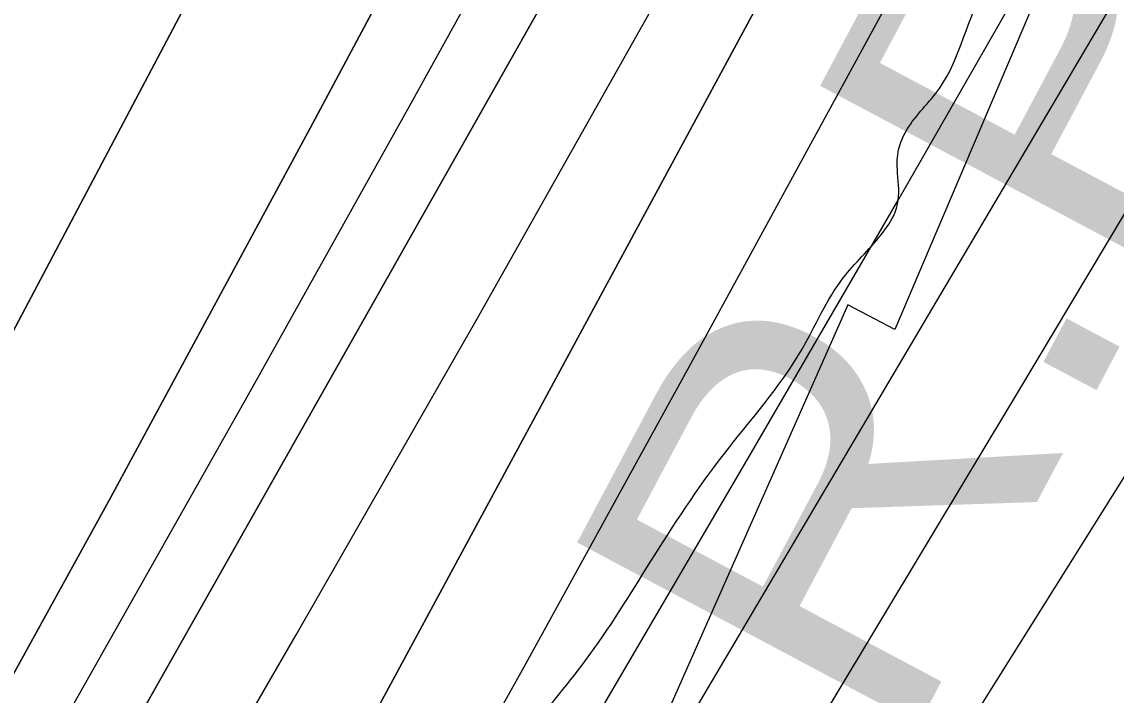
# Model space of a CAD drawing. Extents: x 3297735 to 3335592, y 670436 to 695807.
# Drawn here: x 3322190.3 to 3322425.1, y 692820.5 to 692964.9 of the extents above; entities that cross this region are included whole.
import ezdxf

# ---------------------------------------------------------------- set-up
doc = ezdxf.new("R2010")
doc.units = 0
for name, color, linetype in [('V-RIVR-EDGE', 7, 'Continuous'), ('V-RRAP-RVMT', 7, 'Continuous'), ('V-TOPO-DPTH', 7, 'Continuous'), ('V-TOPO-MAJR', 7, 'Continuous'), ('V-TOPO-MINR', 7, 'Continuous'), ('V-TOPO-WATR', 7, 'Continuous'), ('V-TOPO-WATR-IDEN', 7, 'Continuous')]:
    doc.layers.add(name, color=color, linetype=linetype)

msp = doc.modelspace()

# ---------------------------------------------------------------- linework, layer by layer
at = {"layer": 'V-RIVR-EDGE'}
msp.add_spline([(3319721.91, 688607.25), (3319733.2, 688627.78), (3319739.82, 688637.46), (3319746.04, 688644.42), (3319750.72, 688655.27), (3319752.28, 688659.14), (3319762.01, 688671.92), (3319781.47, 688699.79), (3319792.76, 688716.44), (3319801.32, 688726.89), (3319810.26, 688738.11), (3319819.98, 688747.01), (3319825.43, 688754.75), (3319830.49, 688762.88), (3319835.55, 688770.63), (3319840.23, 688780.31), (3319844.52, 688791.16), (3319846.86, 688795.42), (3319851.13, 688797.35), (3319854.24, 688799.66), (3319861.24, 688808.95), (3319869.41, 688820.96), (3319874.87, 688831.03), (3319884.99, 688845.35), (3319893.93, 688856.57), (3319900.54, 688860.82), (3319908.31, 688869.72), (3319918.43, 688881.33), (3319923.49, 688889.46), (3319928.16, 688897.21), (3319932.06, 688904.95), (3319939.44, 688912.69), (3319951.5, 688924.3), (3319955, 688930.88), (3319970.57, 688952.17), (3319976.4, 688958.36), (3319980.68, 688966.5), (3319987.3, 688976.95), (3319991.2, 688986.25), (3319997.81, 688992.82), (3320004.81, 689000.56), (3320006.38, 689006.76), (3320010.27, 689012.96), (3320018.06, 689024.96), (3320025.07, 689035.8), (3320031.68, 689044.71), (3320039.46, 689054.38), (3320044.52, 689060.57), (3320057.73, 689071.4), (3320064.34, 689077.2), (3320070.17, 689082.23), (3320074.45, 689090.36), (3320085.73, 689104.68), (3320093.52, 689116.3), (3320109.84, 689130.22), (3320125, 689144.14), (3320145.59, 689159.99), (3320166.96, 689177), (3320184.06, 689191.31), (3320194.55, 689197.87), (3320205.42, 689204.44), (3320211.64, 689209.85), (3320219.42, 689219.53), (3320234.59, 689238.11), (3320241.98, 689244.68), (3320253.64, 689257.45), (3320273.09, 689279.5), (3320283.99, 689297.32), (3320297.61, 689318.61), (3320312.03, 689344.56), (3320320.21, 689360.83), (3320328.41, 689380.97), (3320333.48, 689394.53), (3320349.85, 689425.9), (3320363.1, 689453.41), (3320368.17, 689465.42), (3320370.9, 689469.67), (3320379.06, 689477.41), (3320388.4, 689489.8), (3320394.62, 689499.09), (3320395.41, 689505.29), (3320397.76, 689513.82), (3320403.21, 689520.78), (3320409.04, 689527.75), (3320417.6, 689536.65), (3320423.43, 689544.39), (3320428.49, 689552.52), (3320431.24, 689564.54), (3320432.02, 689568.03), (3320442.14, 689581.19), (3320451.87, 689595.12), (3320462.77, 689612.93), (3320469.38, 689621.06), (3320477.55, 689631.51), (3320493.51, 689653.19), (3320500.9, 689665.19), (3320506.36, 689674.1), (3320514.54, 689688.82), (3320523.5, 689705.47), (3320534.4, 689723.28), (3320539.06, 689727.15), (3320544.9, 689735.28), (3320551.13, 689744.18), (3320556.58, 689752.7), (3320560.87, 689764.32), (3320568.26, 689774), (3320574.5, 689785.23), (3320578.79, 689794.53), (3320583.07, 689802.27), (3320590.86, 689815.83), (3320602.92, 689833.25), (3320613.43, 689849.12), (3320622.79, 689866.94), (3320636.42, 689890.17), (3320646.93, 689907.21), (3320658.22, 689926.96), (3320664.85, 689940.13), (3320664.87, 689948.66), (3320667.22, 689956.02), (3320676.55, 689968.02), (3320685.11, 689978.08), (3320691.73, 689991.25), (3320701.47, 690006.35), (3320706.14, 690016.04), (3320709.66, 690026.11), (3320715.89, 690035.79), (3320728.33, 690049.33), (3320741.18, 690068.69), (3320754.02, 690086.5), (3320761.81, 690100.44), (3320770.77, 690116.32), (3320777.39, 690127.16), (3320786.73, 690139.93), (3320794.89, 690149.22), (3320800.73, 690155.41), (3320806.18, 690166.26), (3320810.47, 690174), (3320820.98, 690192.59), (3320823.74, 690207.71), (3320829.97, 690218.16), (3320840.87, 690235.59), (3320854.1, 690256.5), (3320864.22, 690271.59), (3320869.28, 690277.01), (3320870.45, 690281.27), (3320876.68, 690289.4), (3320887.57, 690302.95), (3320901.57, 690319.98), (3320912.08, 690333.52), (3320919.47, 690342.43), (3320924.52, 690348.23), (3320932.3, 690356.35), (3320941.26, 690371.46), (3320956.44, 690393.91), (3320969.67, 690415.21), (3320973.57, 690422.57), (3320982.13, 690434.96), (3320987.2, 690444.64), (3320994.21, 690457.03), (3321000.83, 690467.87), (3321008.23, 690481.04), (3321017.97, 690500.02), (3321024.59, 690511.64), (3321030.43, 690518.6), (3321035.5, 690530.22), (3321040.94, 690537.19), (3321055.35, 690559.26), (3321068.58, 690577.84), (3321078.31, 690594.1), (3321086.87, 690605.72), (3321095.82, 690616.94), (3321102.82, 690625.84), (3321107.51, 690637.85), (3321113.34, 690645.6), (3321117.63, 690655.67), (3321123.87, 690670), (3321130.5, 690682.39), (3321142.57, 690701.37), (3321156.19, 690722.28), (3321168.65, 690743.19), (3321171.38, 690749.38), (3321176.05, 690754.41), (3321177.22, 690758.29), (3321181.12, 690767.2), (3321185.79, 690774.17), (3321192.03, 690789.28), (3321204.89, 690814.45), (3321214.25, 690834.98), (3321218.93, 690845.83), (3321223.61, 690855.12), (3321229.85, 690869.85), (3321238.03, 690883.79), (3321242.33, 690899.29), (3321247.41, 690912.46), (3321254.43, 690927.96), (3321263, 690946.55), (3321269.64, 690962.82), (3321273.93, 690973.67), (3321278.23, 690986.07), (3321286.44, 691015.52), (3321288.78, 691021.72), (3321293.84, 691028.3), (3321297.35, 691034.5), (3321303.19, 691045.34), (3321306.32, 691054.64), (3321308.29, 691066.66), (3321310.63, 691073.63), (3321314.52, 691079.44), (3321318.04, 691090.29), (3321320.01, 691103.08), (3321324.31, 691115.87), (3321326.26, 691120.13), (3321332.09, 691125.16), (3321336.76, 691133.68), (3321337.17, 691140.65), (3321337.18, 691146.47), (3321338.37, 691158.49), (3321341.12, 691172.44), (3321349.71, 691192.98), (3321372.69, 691236.35), (3321389.06, 691268.5), (3321398.41, 691284.38), (3321404.65, 691298.32), (3321407.38, 691307.24), (3321407.39, 691310.73), (3321407.79, 691316.15), (3321414.41, 691325.06), (3321416.76, 691334.75), (3321417.94, 691344.05), (3321422.24, 691356.06), (3321434.34, 691385.89), (3321448.39, 691422.7), (3321456.19, 691442.46), (3321462.05, 691458.34), (3321462.85, 691466.87), (3321467.91, 691477.72), (3321474.92, 691488.17), (3321481.15, 691497.85), (3321481.54, 691500.57), (3321489.74, 691519.94), (3321499.87, 691542.02), (3321510.79, 691564.87), (3321521.69, 691581.91), (3321529.1, 691598.18), (3321538.84, 691619.09), (3321550.12, 691632.64), (3321559.06, 691640.76), (3321566.84, 691650.44), (3321566.47, 691655.48), (3321567.25, 691659.74), (3321572.7, 691664.77), (3321581.26, 691676.38), (3321584.38, 691684.91), (3321587.11, 691693.43), (3321593.35, 691706.6), (3321601.92, 691721.7), (3321610.87, 691733.32), (3321617.87, 691739.5), (3321620.99, 691748.8), (3321624.5, 691755), (3321632.28, 691766.23), (3321637.34, 691773.97), (3321638.14, 691784.44), (3321641.66, 691795.29), (3321645.96, 691809.63), (3321651.03, 691820.47), (3321653.37, 691824.35), (3321658.42, 691828.99), (3321665.02, 691832.07), (3321673.18, 691838.64), (3321680.2, 691853.75), (3321683.72, 691866.15), (3321687.24, 691878.94), (3321691.93, 691892.5), (3321697.77, 691904.12), (3321704.38, 691909.54), (3321711, 691920.77), (3321724.23, 691939.74), (3321729.68, 691949.8), (3321733.59, 691959.49), (3321746.04, 691978.85), (3321765.1, 692000.13), (3321767.83, 692005.55), (3321769.01, 692012.53), (3321772.52, 692019.89), (3321782.64, 692034.6), (3321793.52, 692045.43), (3321802.86, 692057.43), (3321811.04, 692071.76), (3321820.77, 692085.31), (3321837.5, 692109.31), (3321852.67, 692125.56), (3321856.95, 692134.47), (3321865.51, 692146.08), (3321874.07, 692158.09), (3321882.62, 692162.33), (3321885.73, 692165.42), (3321887.31, 692179.77), (3321889.66, 692189.46), (3321896.67, 692199.14), (3321906.39, 692208.81), (3321914.56, 692218.87), (3321921.95, 692230.87), (3321931.31, 692249.47), (3321940.25, 692259.91), (3321951.52, 692266.48), (3321951.14, 692271.52), (3321953.48, 692276.17), (3321960.48, 692283.13), (3321960.49, 692288.17), (3321960.5, 692292.05), (3321966.73, 692300.96), (3321976.84, 692312.95), (3321985.4, 692326.12), (3321999.02, 692342.37), (3322004.07, 692347.79), (3322006.8, 692355.15), (3322018.86, 692369.86), (3322032.48, 692387.27), (3322035.98, 692394.25), (3322046.88, 692410.89), (3322053.89, 692419.41), (3322062.45, 692431.8), (3322080.36, 692459.29), (3322099.43, 692486.77), (3322109.15, 692500.71), (3322113.45, 692513.5), (3322120.08, 692527.44), (3322124.37, 692536.35), (3322130.59, 692544.09), (3322144.19, 692555.69), (3322154.3, 692563.42), (3322157.8, 692568.07), (3322157.81, 692573.5), (3322158.99, 692580.09), (3322165.23, 692595.2), (3322169.9, 692601), (3322176.9, 692609.9), (3322181.58, 692618.04), (3322185.48, 692627.33), (3322187.82, 692635.08), (3322190.16, 692638.96), (3322199.11, 692652.12), (3322206.11, 692660.24), (3322215.05, 692669.14), (3322221.67, 692679.21), (3322228.68, 692689.66), (3322230.65, 692701.29), (3322234.15, 692707.1), (3322239.98, 692713.68), (3322240.78, 692721.82), (3322246.62, 692732.28), (3322257.13, 692747.76), (3322269.19, 692761.31), (3322281.64, 692779.5), (3322287.08, 692784.53), (3322289.82, 692793.44), (3322298.4, 692811.26), (3322311.23, 692827.9), (3322325.25, 692849.2), (3322340.82, 692872.04), (3322357.55, 692894.49), (3322366.5, 692909.98), (3322374.67, 692919.27), (3322378.18, 692925.85), (3322378.19, 692932.44), (3322378.2, 692936.32), (3322380.16, 692941.75), (3322387.16, 692950.65), (3322397.3, 692972.73), (3322404.3, 692982.41), (3322407.81, 692990.54), (3322418.32, 693006.42), (3322430.38, 693021.51), (3322439.35, 693040.49), (3322447.92, 693056.37), (3322451.06, 693071.49), (3322451.87, 693088.16), (3322455.41, 693108.32), (3322461.66, 693123.43), (3322462.07, 693131.96), (3322461.33, 693147.08), (3322471.06, 693161.02), (3322480.02, 693177.67), (3322484.71, 693192.01), (3322487.85, 693207.9), (3322490.57, 693210.61), (3322500.3, 693224.93), (3322521.3, 693248.15), (3322539.95, 693264), (3322547.34, 693272.91), (3322550.08, 693282.59), (3322550.88, 693291.9), (3322552.45, 693297.71), (3322564.89, 693311.64), (3322570.72, 693318.61), (3322576.95, 693326.74), (3322580.47, 693340.69), (3322590.2, 693351.91), (3322600.3, 693359.25), (3322603.79, 693359.25), (3322609.2, 693353.42), (3322618.52, 693357.27), (3322625.13, 693363.85), (3322634.47, 693378.56), (3322653.93, 693404.88), (3322678.44, 693438.95), (3322692.84, 693458.69), (3322701, 693465.26), (3322708.76, 693467.96), (3322714.21, 693474.54), (3322719.66, 693481.51), (3322729.79, 693501.26), (3322740.68, 693515.19), (3322746.53, 693526.81), (3322752.77, 693541.92), (3322764.43, 693554.69), (3322769.49, 693562.82), (3322774.19, 693578.71), (3322781.2, 693591.1), (3322787.42, 693598.84), (3322795.21, 693610.46), (3322799.12, 693622.47), (3322801.47, 693634.49), (3322804.6, 693643.4), (3322808.49, 693648.82), (3322813.15, 693654.23), (3322817.07, 693670.51), (3322820.98, 693684.08), (3322828, 693699.57), (3322828.79, 693704.61), (3322829.58, 693711.2), (3322831.15, 693715.46), (3322838.93, 693727.85), (3322846.35, 693746.06), (3322854.15, 693763.88), (3322858.81, 693768.14), (3322865.03, 693775.88), (3322871.27, 693789.05), (3322877.11, 693797.95), (3322877.51, 693803.38), (3322881.8, 693810.74), (3322885.32, 693822.75), (3322886.52, 693837.48), (3322887.31, 693846.79), (3322888.49, 693852.22), (3322893.57, 693866.16), (3322903.7, 693885.14), (3322914.59, 693899.85), (3322916.94, 693906.83), (3322916.96, 693914.97), (3322915.81, 693921.56), (3322917, 693934.75), (3322920.53, 693950.25), (3322928.35, 693973.5), (3322938.09, 693991.7), (3322943.16, 694004.1), (3322945.88, 694005.64), (3322947.06, 694014.95), (3322947.71, 694018)], degree=3, dxfattribs=at)
at = {"layer": 'V-RRAP-RVMT'}
for p, q in [((3322423.37, 693006.56), (3322377.6, 692898.95)), ((3322367.52, 692904.22), (3322321.56, 692800.47)), ((3322377.6, 692898.95), (3322367.52, 692904.22))]:
    msp.add_line(p, q, dxfattribs=at)
at = {"layer": 'V-TOPO-DPTH'}
for points in [[(3321660.22, 691992.11), (3322003.56, 692551.2), (3322004.69, 692553.04), (3322006.95, 692556.73), (3322008.07, 692558.58), (3322010.1, 692561.9), (3322010.53, 692562.64), (3322010.74, 692563.02), (3322013.04, 692567.09), (3322014.39, 692569.51), (3322015.72, 692571.93), (3322017.04, 692574.36), (3322018.34, 692576.8), (3322388.02, 693276.34), (3322391.51, 693282.96), (3322394.99, 693289.59), (3322398.44, 693296.23), (3322401.89, 693302.88), (3322520.3, 693532.2), (3322581.64, 693653.66), (3322641.49, 693775.83), (3322699.12, 693899.06), (3322752.92, 694017.81), (3322809.43, 694017.86)], [(3322703.65, 694017.76), (3322752.92, 694017.81), (3322699.12, 693899.06), (3322641.49, 693775.83), (3322581.64, 693653.66), (3322520.3, 693532.2), (3322401.89, 693302.88), (3322398.44, 693296.23), (3322394.99, 693289.59), (3322391.51, 693282.96), (3322388.02, 693276.34), (3322018.34, 692576.8), (3322017.04, 692574.36), (3322015.72, 692571.93), (3322014.39, 692569.51), (3322013.04, 692567.09), (3322010.74, 692563.02), (3322010.53, 692562.64), (3322010.1, 692561.9), (3322008.07, 692558.58), (3322006.95, 692556.73), (3322004.69, 692553.04), (3322003.56, 692551.2), (3321660.22, 691992.11)], [(3321798.41, 692123.03), (3321832.83, 692178.16), (3321867.33, 692233.23), (3322027.07, 692487.63), (3322041.46, 692510.91), (3322055.63, 692534.31), (3322069.48, 692557.91), (3322083.1, 692581.63), (3322382.83, 693111.91), (3322395.96, 693135.37), (3322408.96, 693158.89), (3322421.76, 693182.53), (3322434.44, 693206.23), (3322446.99, 693230), (3322459.51, 693253.79), (3322471.97, 693277.61), (3322484.4, 693301.44), (3322498.11, 693327.8), (3322517.17, 693364.93), (3322535.99, 693402.17), (3322554.43, 693439.61), (3322572.63, 693477.17), (3322831.18, 694017.89), (3322900.35, 694017.96)], [(3322809.43, 694017.86), (3322831.18, 694017.89), (3322572.63, 693477.17), (3322554.43, 693439.61), (3322535.99, 693402.17), (3322517.17, 693364.93), (3322498.11, 693327.8), (3322484.4, 693301.44), (3322471.97, 693277.61), (3322459.51, 693253.79), (3322446.99, 693230), (3322434.44, 693206.23), (3322421.76, 693182.53), (3322408.96, 693158.89), (3322395.96, 693135.37), (3322382.83, 693111.91), (3322083.1, 692581.63), (3322069.48, 692557.91), (3322055.63, 692534.31), (3322041.46, 692510.91), (3322027.07, 692487.63), (3321867.33, 692233.23), (3321832.83, 692178.16), (3321798.41, 692123.03)], [(3321966.31, 692243.7), (3322005.88, 692305.72), (3322045.35, 692367.8), (3322105.62, 692462.83), (3322114.81, 692477.49), (3322123.89, 692492.21), (3322132.82, 692507.03), (3322141.64, 692521.92), (3322345.87, 692870.83), (3322378.49, 692927.06), (3322410.81, 692983.46), (3322442.67, 693040.11), (3322474.25, 693096.93), (3322499.67, 693143.12), (3322518.23, 693177.01), (3322536.67, 693210.96), (3322554.96, 693245), (3322573.15, 693279.09), (3322608.19, 693345.15), (3322643.46, 693412.5), (3322678.26, 693480.08), (3322712.35, 693548.03), (3322745.97, 693616.22), (3322941.47, 694018)], [(3322900.35, 694017.96), (3322504.56, 693258.89), (3322498.45, 693247.23), (3322492.3, 693235.59), (3322486.1, 693223.98), (3322479.87, 693212.39), (3322136.95, 692577.8), (3322130.58, 692566.13), (3322124.14, 692554.5), (3322117.6, 692542.93), (3322110.99, 692531.4), (3322099.41, 692511.41), (3322097.63, 692508.41), (3322096.72, 692506.93), (3322095.79, 692505.45), (3322089.9, 692496.22), (3322085.98, 692490.16), (3322082.03, 692484.12), (3322078.01, 692478.13), (3322073.96, 692472.16), (3322026.33, 692402.8), (3321998.45, 692362.15), (3321970.6, 692321.49)], [(3322900.35, 694017.96), (3322504.56, 693258.89), (3322498.45, 693247.23), (3322492.3, 693235.59), (3322486.1, 693223.98), (3322479.87, 693212.39), (3322136.95, 692577.8), (3322130.58, 692566.13), (3322124.14, 692554.5), (3322117.6, 692542.93), (3322110.99, 692531.4), (3322099.41, 692511.41), (3322097.63, 692508.41), (3322096.72, 692506.93), (3322095.79, 692505.45), (3322089.9, 692496.22), (3322085.98, 692490.16), (3322082.03, 692484.12), (3322078.01, 692478.13), (3322073.96, 692472.16), (3322026.33, 692402.8), (3321998.45, 692362.15), (3321970.6, 692321.49)], [(3321668.7, 691956.09), (3321827.73, 692215.24), (3321861.87, 692270.79), (3321896.05, 692326.31), (3321930.3, 692381.8), (3321964.6, 692437.25), (3322018.61, 692524.49), (3322025.86, 692536.35), (3322033.01, 692548.27), (3322040.01, 692560.27), (3322046.91, 692572.34), (3322121.84, 692705.17), (3322165.81, 692783.87), (3322209.33, 692862.81), (3322252.2, 692942.11), (3322294.63, 693021.65), (3322402.84, 693226.57), (3322414.79, 693249.27), (3322426.71, 693271.99), (3322438.58, 693294.73), (3322450.41, 693317.5), (3322686.95, 693773.81)], [(3322686.95, 693773.81), (3322450.41, 693317.5), (3322438.58, 693294.73), (3322426.71, 693271.99), (3322414.79, 693249.27), (3322402.84, 693226.57), (3322294.63, 693021.65), (3322252.2, 692942.11), (3322209.33, 692862.81), (3322165.81, 692783.87), (3322121.84, 692705.17), (3322046.91, 692572.34), (3322040.01, 692560.27), (3322033.01, 692548.27), (3322025.86, 692536.35), (3322018.61, 692524.49), (3321964.6, 692437.25), (3321930.3, 692381.8), (3321896.05, 692326.31), (3321861.87, 692270.79), (3321827.73, 692215.24), (3321668.7, 691956.09)]]:
    msp.add_lwpolyline(points, dxfattribs=at)
at = {"layer": 'V-TOPO-MAJR'}
msp.add_lwpolyline([(3321775.7, 691845.45), (3322147.74, 692424.22), (3322159.99, 692443.31), (3322172.23, 692462.4), (3322184.44, 692481.5), (3322196.65, 692500.62), (3322208.82, 692519.75), (3322220.95, 692538.91), (3322233.05, 692558.09), (3322245.11, 692577.29), (3322597.07, 693139.11), (3322606.06, 693153.28), (3322615.15, 693167.39), (3322624.4, 693181.39), (3322633.75, 693195.33), (3322686.99, 693273.75), (3322697.3, 693286.44)], dxfattribs=at)
at = {"layer": 'V-TOPO-MINR'}
for points in [[(3321660.22, 691992.11), (3322003.56, 692551.2), (3322004.69, 692553.04), (3322006.95, 692556.73), (3322008.07, 692558.58), (3322010.1, 692561.9), (3322010.53, 692562.64), (3322010.74, 692563.02), (3322013.04, 692567.09), (3322014.39, 692569.51), (3322015.72, 692571.93), (3322017.04, 692574.36), (3322018.34, 692576.8), (3322388.02, 693276.34), (3322391.51, 693282.96), (3322394.99, 693289.59), (3322398.44, 693296.23), (3322401.89, 693302.88), (3322520.3, 693532.2), (3322581.64, 693653.66), (3322641.49, 693775.83), (3322699.12, 693899.06), (3322752.92, 694017.81)], [(3321794.88, 692094.38), (3322032, 692464.39), (3322051.2, 692494.8), (3322070.12, 692525.38), (3322088.61, 692556.22), (3322106.83, 692587.23), (3322249.18, 692833.41), (3322288.05, 692901.36), (3322326.48, 692969.54), (3322364.28, 693038.08), (3322401.64, 693106.87), (3322472.29, 693238.39), (3322474, 693241.59), (3322475.71, 693244.8), (3322477.41, 693248.01), (3322479.1, 693251.23), (3322555.95, 693397.88), (3322595.43, 693474.74), (3322634.06, 693552.01), (3322671.43, 693629.9), (3322707.95, 693708.21), (3322849.31, 694017.9)], [(3321798.41, 692123.03), (3321832.83, 692178.16), (3321867.33, 692233.23), (3322027.07, 692487.63), (3322041.46, 692510.91), (3322055.63, 692534.31), (3322069.48, 692557.91), (3322083.1, 692581.63), (3322382.83, 693111.91), (3322395.96, 693135.37), (3322408.96, 693158.89), (3322421.76, 693182.53), (3322434.44, 693206.23), (3322446.99, 693230), (3322459.51, 693253.79), (3322471.97, 693277.61), (3322484.4, 693301.44), (3322498.11, 693327.8), (3322517.17, 693364.93), (3322535.99, 693402.17), (3322554.43, 693439.61), (3322572.63, 693477.17), (3322831.18, 694017.89)], [(3321905.2, 692115.9), (3321946.44, 692181.18), (3321987.68, 692246.46), (3322110.67, 692441.17), (3322124.03, 692462.53), (3322137.26, 692483.96), (3322150.3, 692505.51), (3322163.21, 692527.14), (3322519.25, 693129.59), (3322525.97, 693141.03), (3322532.66, 693152.49), (3322539.28, 693163.99), (3322545.87, 693175.51), (3322557.75, 693196.43), (3322560.17, 693200.77), (3322668.56, 693400.17), (3322722.31, 693501.48), (3322774.67, 693603.49), (3322824.96, 693706.54), (3322873.85, 693810.29), (3322969.19, 694018.03)], [(3321966.31, 692243.7), (3322005.88, 692305.72), (3322045.35, 692367.8), (3322105.62, 692462.83), (3322114.81, 692477.49), (3322123.89, 692492.21), (3322132.82, 692507.03), (3322141.64, 692521.92), (3322345.87, 692870.83), (3322378.49, 692927.06), (3322410.81, 692983.46), (3322442.67, 693040.11), (3322474.25, 693096.93), (3322499.67, 693143.12), (3322518.23, 693177.01), (3322536.67, 693210.96), (3322554.96, 693245), (3322573.15, 693279.09), (3322608.19, 693345.15), (3322643.46, 693412.5), (3322678.26, 693480.08), (3322712.35, 693548.03), (3322745.97, 693616.22), (3322941.47, 694018)], [(3321733.95, 691933.47), (3321981.05, 692300.22), (3322003.13, 692333.27), (3322025.04, 692366.42), (3322046.7, 692399.75), (3322068.19, 692433.18), (3322100.67, 692484.16), (3322105.74, 692492.22), (3322110.75, 692500.32), (3322115.65, 692508.48), (3322120.49, 692516.68), (3322186.61, 692630.28), (3322224.19, 692695.46), (3322261.4, 692760.85), (3322298.06, 692826.55), (3322334.35, 692892.46), (3322489.87, 693177.7), (3322502.21, 693200.47), (3322514.49, 693223.27), (3322526.67, 693246.13), (3322538.78, 693269.02), (3322729.13, 693630.79), (3322778.57, 693725.9), (3322827.36, 693821.34)], [(3321668.7, 691956.09), (3321827.73, 692215.24), (3321861.87, 692270.79), (3321896.05, 692326.31), (3321930.3, 692381.8), (3321964.6, 692437.25), (3322018.61, 692524.49), (3322025.86, 692536.35), (3322033.01, 692548.27), (3322040.01, 692560.27), (3322046.91, 692572.34), (3322121.84, 692705.17), (3322165.81, 692783.87), (3322209.33, 692862.81), (3322252.2, 692942.11), (3322294.63, 693021.65), (3322402.84, 693226.57), (3322414.79, 693249.27), (3322426.71, 693271.99), (3322438.58, 693294.73), (3322450.41, 693317.5), (3322686.95, 693773.81)], [(3321797.56, 692143.44), (3321846.06, 692221.95), (3321894.71, 692300.37), (3321943.47, 692378.72), (3322022.87, 692506.05), (3322033.68, 692523.62), (3322044.32, 692541.29), (3322054.74, 692559.09), (3322065, 692576.99), (3322238.91, 692884.97), (3322273.86, 692947.46), (3322308.45, 693010.14), (3322342.53, 693073.1), (3322376.26, 693136.25), (3322410.44, 693200.9), (3322426.79, 693231.89), (3322443.08, 693262.9), (3322459.31, 693293.95), (3322475.48, 693325.03), (3322547.19, 693463.14), (3322598.68, 693563.54), (3322649.51, 693664.27), (3322699.33, 693765.51)], [(3321884.42, 692050.63), (3322116.45, 692415.59), (3322134.92, 692444.8), (3322153.3, 692474.08), (3322171.53, 692503.44), (3322189.67, 692532.86), (3322254.24, 692638.19), (3322304.42, 692720.43), (3322354.37, 692802.8), (3322403.98, 692885.38), (3322453.36, 692968.1), (3322567.5, 693160.24), (3322575, 693172.89), (3322582.49, 693185.54), (3322589.96, 693198.2), (3322597.42, 693210.87), (3322835.08, 693615.29)]]:
    msp.add_lwpolyline(points, dxfattribs=at)
at = {"layer": 'V-TOPO-WATR'}
msp.add_lwpolyline([(3321970.6, 692321.49), (3321998.45, 692362.15), (3322026.33, 692402.8), (3322073.96, 692472.16), (3322078.01, 692478.13), (3322082.03, 692484.12), (3322085.98, 692490.16), (3322089.9, 692496.22), (3322095.79, 692505.45), (3322096.72, 692506.93), (3322097.63, 692508.41), (3322099.41, 692511.41), (3322110.99, 692531.4), (3322117.6, 692542.93), (3322124.14, 692554.5), (3322130.58, 692566.13), (3322136.95, 692577.8), (3322479.87, 693212.39), (3322486.1, 693223.98), (3322492.3, 693235.59), (3322498.45, 693247.23), (3322504.56, 693258.89), (3322900.35, 694017.96)], dxfattribs=at)

# ---------------------------------------------------------------- texts
at = {"layer": 'V-TOPO-WATR-IDEN'}
msp.add_text('L.W.R.P.', height=83, rotation=61.9882, dxfattribs=at).set_placement((3322271.28, 692604.78))

doc.saveas('drawing.dxf')
